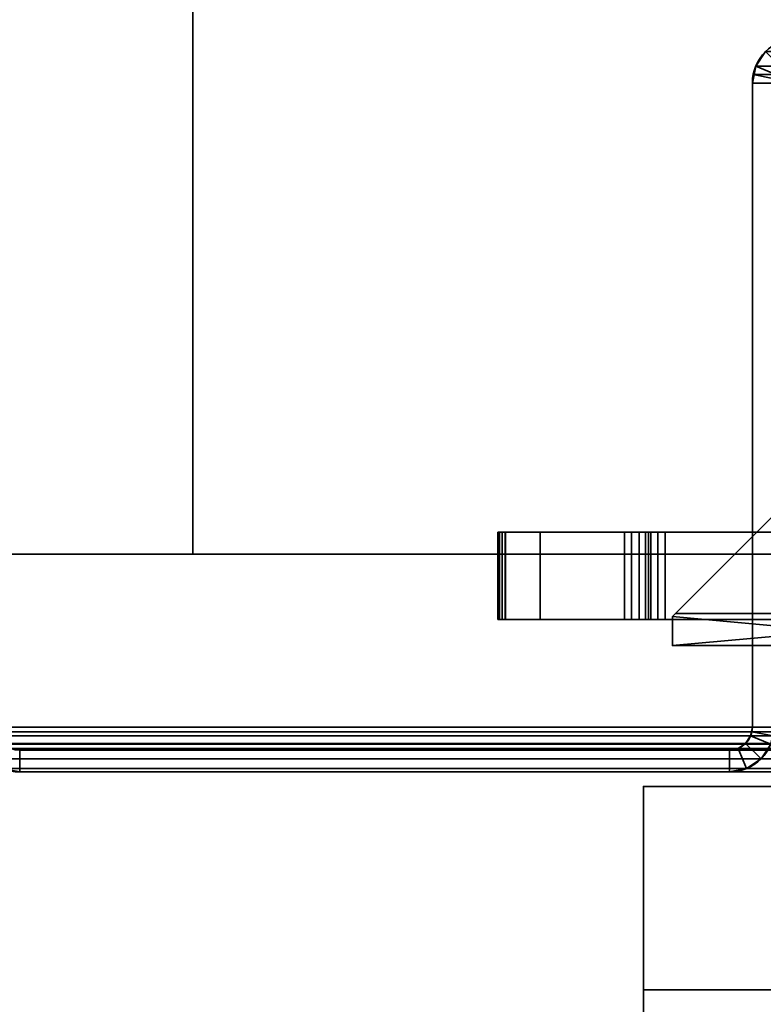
# Model space of a CAD drawing. Header units: millimetres. Extents: x -603 to 3703, y -121 to 193.
# Tile 744 of 1056: x 2435 to 2486, y -49 to 19. Entities that reach past the tile are written whole.
import ezdxf

# ---------------------------------------------------------------- set-up
doc = ezdxf.new("R2010")
doc.units = ezdxf.units.MM
doc.layers.add('151', color=7, linetype='Continuous', true_color=0xffffff)

# ---------------------------------------------------------------- blocks, each defined once
blk = doc.blocks.new('UG_SURFACE_120')
at = {"layer": '151', "color": 35, "linetype": 'Continuous', "lineweight": 35}
for points in [[(2478, -34, 2032), (3522, -34, 2032), (3509, -34, 2019), (2491, -34, 2019)], [(2491, -34, 2019), (2491, -34), (2478, -34), (2478, -34, 2032)], [(3522, -48), (2478, -48), (2478, -34), (2491, -34)], [(2478, -34, 2032), (2478, -34), (2478, -48)], [(2478, -48), (2478, -50, 2), (2478, -50, 2032), (2478, -34, 2032)], [(3522, -50, 2032), (3522, -34, 2032), (2478, -34, 2032), (2478, -50, 2032)], [(2478, -50, 2), (2478, -48), (3522, -48), (3522, -50, 2)]]:
    blk.add_3dface(points, dxfattribs=at)
blk = doc.blocks.new('UG_SURFACE_121')
at = {"layer": '151', "color": 252, "linetype": 'Continuous', "lineweight": 35}
for points in [[(2491, -15.7, 1102.5), (2491, -22.1, 1102.5), (2480.2, -22.1, 1102.5), (2487.6, -14.7, 1102.5)], [(2487.6, -14.7, 1127.5), (2480.2, -22.1, 1127.5), (2491, -22.1, 1127.5), (2491, -15.7, 1127.5)], [(2480.2, -22.1, 1127.5), (2487.6, -14.7, 1127.5), (2487.6, -14.7, 1102.5), (2480.2, -22.1, 1102.5)], [(2468.287, -16.5, 314.938), (2468.287, -22.5, 314.938), (2467.986, -22.5, 315.892), (2467.986, -16.5, 315.892)], [(2479.5, -16.5, 313.554), (2479, -16.5, 312.146), (2468.287, -16.5, 314.938), (2467.986, -16.5, 315.892)], [(2467.986, -16.5, 315.892), (2468.1, -16.5, 324.491), (2479.5, -16.5, 313.554)], [(2467.986, -16.5, 315.892), (2467.986, -22.5, 315.892), (2468.1, -22.5, 324.491), (2468.1, -16.5, 324.491)], [(2467.986, -16.5, 1805.892), (2467.986, -22.5, 1805.892), (2468.1, -22.5, 1814.491), (2468.1, -16.5, 1814.491)], [(2468.287, -16.5, 1804.938), (2468.287, -22.5, 1804.938), (2467.986, -22.5, 1805.892), (2467.986, -16.5, 1805.892)], [(2479.5, -16.5, 1803.554), (2479, -16.5, 1802.146), (2468.287, -16.5, 1804.938), (2467.986, -16.5, 1805.892)], [(2467.986, -16.5, 1805.892), (2468.1, -16.5, 1814.491), (2479.5, -16.5, 1803.554)], [(2479.5, -16.5, 313.554), (2468.1, -16.5, 324.491), (2468.493, -16.5, 325.394)], [(2468.1, -16.5, 324.491), (2468.1, -22.5, 324.491), (2468.493, -22.5, 325.394), (2468.493, -16.5, 325.394)], [(2468.1, -16.5, 1814.491), (2468.1, -22.5, 1814.491), (2468.493, -22.5, 1815.394), (2468.493, -16.5, 1815.394)], [(2479.5, -16.5, 1803.554), (2468.1, -16.5, 1814.491), (2468.493, -16.5, 1815.394)], [(2476.7, -16.5, 302.438), (2476.7, -22.5, 302.438), (2468.287, -22.5, 314.938), (2468.287, -16.5, 314.938)], [(2468.287, -16.5, 314.938), (2478.15, -16.5, 302.402), (2477.7, -16.5, 302.159), (2477.177, -16.5, 302.217)], [(2468.287, -16.5, 314.938), (2479, -16.5, 312.146), (2478.517, -16.5, 302.759), (2478.15, -16.5, 302.402)], [(2477.177, -16.5, 302.217), (2476.7, -16.5, 302.438), (2468.287, -16.5, 314.938)], [(2476.7, -16.5, 1792.438), (2476.7, -22.5, 1792.438), (2468.287, -22.5, 1804.938), (2468.287, -16.5, 1804.938)], [(2468.287, -16.5, 1804.938), (2478.15, -16.5, 1792.402), (2477.7, -16.5, 1792.159), (2477.177, -16.5, 1792.217)], [(2468.287, -16.5, 1804.938), (2479, -16.5, 1802.146), (2478.517, -16.5, 1792.759), (2478.15, -16.5, 1792.402)], [(2477.177, -16.5, 1792.217), (2476.7, -16.5, 1792.438), (2468.287, -16.5, 1804.938)], [(2468.493, -16.5, 325.394), (2478.353, -16.5, 337.801), (2488.9, -16.5, 323.454), (2479.5, -16.5, 313.554)], [(2468.493, -16.5, 325.394), (2468.493, -22.5, 325.394), (2478.353, -22.5, 337.801), (2478.353, -16.5, 337.801)], [(2468.493, -16.5, 1815.394), (2468.493, -22.5, 1815.394), (2478.353, -22.5, 1827.801), (2478.353, -16.5, 1827.801)], [(2468.493, -16.5, 1815.394), (2478.353, -16.5, 1827.801), (2488.9, -16.5, 1813.454), (2479.5, -16.5, 1803.554)], [(2468.5, -16.5, 1033.8), (2468.5, -22.5, 1033.8), (2491, -22.5, 1033.8), (2491, -16.5, 1033.8)], [(2468.5, -16.5, 1003.8), (2468.5, -22.5, 1003.8), (2468.5, -22.5, 1033.8), (2468.5, -16.5, 1033.8)], [(2491, -16.5, 1003.8), (2491, -22.5, 1003.8), (2468.5, -22.5, 1003.8), (2468.5, -16.5, 1003.8)], [(2491, -16.5, 1003.8), (2468.5, -16.5, 1003.8), (2468.5, -16.5, 1033.8), (2491, -16.5, 1033.8)], [(2470.9, -16.5, 1486), (2470.9, -22.5, 1486), (2491, -22.5, 1486), (2491, -16.5, 1486)], [(2470.9, -16.5, 1456), (2470.9, -22.5, 1456), (2470.9, -22.5, 1486), (2470.9, -16.5, 1486)], [(2491, -16.5, 1456), (2491, -22.5, 1456), (2470.9, -22.5, 1456), (2470.9, -16.5, 1456)], [(2491, -16.5, 1456), (2470.9, -16.5, 1456), (2470.9, -16.5, 1486), (2491, -16.5, 1486)], [(2477.177, -16.5, 302.217), (2477.177, -22.5, 302.217), (2476.7, -22.5, 302.438), (2476.7, -16.5, 302.438)], [(2477.177, -16.5, 1792.217), (2477.177, -22.5, 1792.217), (2476.7, -22.5, 1792.438), (2476.7, -16.5, 1792.438)], [(2477.7, -16.5, 302.159), (2477.7, -22.5, 302.159), (2477.177, -22.5, 302.217), (2477.177, -16.5, 302.217)], [(2477.7, -16.5, 1792.159), (2477.7, -22.5, 1792.159), (2477.177, -22.5, 1792.217), (2477.177, -16.5, 1792.217)], [(2478.15, -16.5, 302.402), (2478.15, -22.5, 302.402), (2477.7, -22.5, 302.159), (2477.7, -16.5, 302.159)], [(2478.15, -16.5, 1792.402), (2478.15, -22.5, 1792.402), (2477.7, -22.5, 1792.159), (2477.7, -16.5, 1792.159)], [(2478.517, -16.5, 302.759), (2478.517, -22.5, 302.759), (2478.15, -22.5, 302.402), (2478.15, -16.5, 302.402)], [(2478.517, -16.5, 1792.759), (2478.517, -22.5, 1792.759), (2478.15, -22.5, 1792.402), (2478.15, -16.5, 1792.402)], [(2478.353, -16.5, 337.801), (2489.824, -16.5, 324.273), (2488.9, -16.5, 323.454)], [(2478.353, -16.5, 337.801), (2491, -16.5, 347.35), (2491, -16.5, 324.65), (2489.824, -16.5, 324.273)], [(2478.353, -16.5, 337.801), (2478.353, -22.5, 337.801), (2491, -22.5, 347.35), (2491, -16.5, 347.35)], [(2478.353, -16.5, 1827.801), (2478.353, -22.5, 1827.801), (2491, -22.5, 1837.35), (2491, -16.5, 1837.35)], [(2478.353, -16.5, 1827.801), (2489.824, -16.5, 1814.273), (2488.9, -16.5, 1813.454)], [(2478.353, -16.5, 1827.801), (2491, -16.5, 1837.35), (2491, -16.5, 1814.65), (2489.824, -16.5, 1814.273)], [(2479, -16.5, 312.146), (2479, -22.5, 312.146), (2478.517, -22.5, 302.759), (2478.517, -16.5, 302.759)], [(2479, -16.5, 1802.146), (2479, -22.5, 1802.146), (2478.517, -22.5, 1792.759), (2478.517, -16.5, 1792.759)], [(2479.5, -16.5, 313.554), (2479.5, -22.5, 313.554), (2479, -22.5, 312.146), (2479, -16.5, 312.146)], [(2479.5, -16.5, 1803.554), (2479.5, -22.5, 1803.554), (2479, -22.5, 1802.146), (2479, -16.5, 1802.146)], [(2488.9, -16.5, 323.454), (2488.9, -22.5, 323.454), (2479.5, -22.5, 313.554), (2479.5, -16.5, 313.554)], [(2488.9, -16.5, 1813.454), (2488.9, -22.5, 1813.454), (2479.5, -22.5, 1803.554), (2479.5, -16.5, 1803.554)], [(2480, -22.3, 1100), (2480.2, -22.1, 1127.5), (2480.2, -22.1, 1102.5)], [(2480, -22.3, 1100), (2480, -22.3, 1130), (2480.2, -22.1, 1130), (2480.2, -22.1, 1127.5)], [(2480.2, -22.1, 1102.5), (2480.2, -22.1, 1100), (2480, -22.3, 1100)], [(2480, -22.3, 1100), (2480.2, -22.1, 1100), (2491, -22.1, 1100), (2491, -23.3, 1100)], [(2491, -23.3, 1130), (2491, -22.1, 1130), (2480.2, -22.1, 1130), (2480, -22.3, 1130)], [(2491, -23.3, 1100), (2491, -24.3, 1100), (2480, -24.3, 1100), (2480, -22.3, 1100)], [(2480, -22.3, 1130), (2480, -24.3, 1130), (2491, -23.3, 1130)], [(2480, -22.3, 1130), (2480, -22.3, 1100), (2480, -24.3, 1100), (2480, -24.3, 1130)], [(2480.2, -22.1, 1100), (2480.2, -22.1, 1102.5), (2491, -22.1, 1102.5), (2491, -22.1, 1100)], [(2480.2, -22.1, 1127.5), (2480.2, -22.1, 1130), (2491, -22.1, 1130), (2491, -22.1, 1127.5)], [(2479.5, -22.5, 313.554), (2468.1, -22.5, 324.491), (2467.986, -22.5, 315.892)], [(2467.986, -22.5, 315.892), (2468.287, -22.5, 314.938), (2479, -22.5, 312.146), (2479.5, -22.5, 313.554)], [(2479.5, -22.5, 1803.554), (2468.1, -22.5, 1814.491), (2467.986, -22.5, 1805.892)], [(2467.986, -22.5, 1805.892), (2468.287, -22.5, 1804.938), (2479, -22.5, 1802.146), (2479.5, -22.5, 1803.554)], [(2468.493, -22.5, 325.394), (2468.1, -22.5, 324.491), (2479.5, -22.5, 313.554)], [(2468.493, -22.5, 1815.394), (2468.1, -22.5, 1814.491), (2479.5, -22.5, 1803.554)], [(2468.287, -22.5, 314.938), (2476.7, -22.5, 302.438), (2477.177, -22.5, 302.217)], [(2477.177, -22.5, 302.217), (2477.7, -22.5, 302.159), (2478.15, -22.5, 302.402), (2468.287, -22.5, 314.938)], [(2478.15, -22.5, 302.402), (2478.517, -22.5, 302.759), (2479, -22.5, 312.146), (2468.287, -22.5, 314.938)], [(2468.287, -22.5, 1804.938), (2476.7, -22.5, 1792.438), (2477.177, -22.5, 1792.217)], [(2477.177, -22.5, 1792.217), (2477.7, -22.5, 1792.159), (2478.15, -22.5, 1792.402), (2468.287, -22.5, 1804.938)], [(2478.15, -22.5, 1792.402), (2478.517, -22.5, 1792.759), (2479, -22.5, 1802.146), (2468.287, -22.5, 1804.938)], [(2479.5, -22.5, 313.554), (2488.9, -22.5, 323.454), (2478.353, -22.5, 337.801), (2468.493, -22.5, 325.394)], [(2479.5, -22.5, 1803.554), (2488.9, -22.5, 1813.454), (2478.353, -22.5, 1827.801), (2468.493, -22.5, 1815.394)], [(2491, -22.5, 1033.8), (2468.5, -22.5, 1033.8), (2468.5, -22.5, 1003.8), (2491, -22.5, 1003.8)], [(2491, -22.5, 1486), (2470.9, -22.5, 1486), (2470.9, -22.5, 1456), (2491, -22.5, 1456)], [(2488.9, -22.5, 323.454), (2489.824, -22.5, 324.273), (2478.353, -22.5, 337.801)], [(2489.824, -22.5, 324.273), (2491, -22.5, 324.65), (2491, -22.5, 347.35), (2478.353, -22.5, 337.801)], [(2488.9, -22.5, 1813.454), (2489.824, -22.5, 1814.273), (2478.353, -22.5, 1827.801)], [(2489.824, -22.5, 1814.273), (2491, -22.5, 1814.65), (2491, -22.5, 1837.35), (2478.353, -22.5, 1827.801)], [(2480, -24.3, 1130), (2491, -24.3, 1130), (2491, -23.3, 1130)], [(2491, -24.3, 1130), (2480, -24.3, 1130), (2480, -24.3, 1100), (2491, -24.3, 1100)]]:
    blk.add_3dface(points, dxfattribs=at)
blk = doc.blocks.new('UG_SURFACE_151')
at = {"layer": '151', "color": 252, "linetype": 'Continuous', "lineweight": 35}
for points in [[(2486.402, 16.598, 2022.848), (2486.402, 16.598, -8.75), (2485.734, 15.599, -8.75), (2485.734, 15.599, 2023.515)], [(2487.12, 15.025, 2022.13), (2487.463, 15.537, 2021.787), (2486.402, 16.598, 2022.848), (2485.734, 15.599, 2023.515)], [(2487.463, 15.537, -8.75), (2487.12, 15.025, -8.75), (2485.734, 15.599, -8.75), (2486.402, 16.598, -8.75)], [(2485.5, 14.42, -8.75), (2485.559, 15.021, 2023.691), (2485.734, 15.599, 2023.515)], [(2485.734, 15.599, 2023.515), (2485.734, 15.599, -8.75), (2485.5, 14.42, -8.75)], [(2485.5, 14.42, -8.75), (2485.734, 15.599, -8.75), (2487.12, 15.025, -8.75), (2487, 14.42, -8.75)], [(2487.03, 14.728, 2022.22), (2487.12, 15.025, 2022.13), (2485.734, 15.599, 2023.515), (2485.559, 15.021, 2023.691)], [(2485.5, 14.42, -8.75), (2485.5, 14.42, 2023.75), (2485.559, 15.021, 2023.691)], [(2487, 14.42, 2022.25), (2487.03, 14.728, 2022.22), (2485.559, 15.021, 2023.691), (2485.5, 14.42, 2023.75)], [(2485.5, -29.92, 2023.75), (2485.5, 14.42, 2023.75), (2485.5, 14.42, -8.75), (2485.5, -29.92, -8.75)], [(2487, -29.92, 2022.25), (2487, 14.42, 2022.25), (2485.5, 14.42, 2023.75), (2485.5, -29.92, 2023.75)], [(2487, 14.42, -8.75), (2487, -29.92, -8.75), (2485.5, -29.92, -8.75), (2485.5, 14.42, -8.75)], [(2485.47, -30.228, 2023.78), (2485.5, -29.92, -8.75), (2485.38, -30.525, -8.75)], [(2487, -29.92, -8.75), (2486.766, -31.099, -8.75), (2485.38, -30.525, -8.75), (2485.5, -29.92, -8.75)], [(2485.38, -30.525, -8.75), (2485.38, -30.525, 2023.87), (2485.47, -30.228, 2023.78)], [(2485.47, -30.228, 2023.78), (2485.38, -30.525, 2023.87), (2486.766, -31.099, 2022.485), (2486.941, -30.521, 2022.309)], [(2485.47, -30.228, 2023.78), (2485.5, -29.92, 2023.75), (2485.5, -29.92, -8.75)], [(2485.5, -29.92, 2023.75), (2485.47, -30.228, 2023.78), (2486.941, -30.521, 2022.309), (2487, -29.92, 2022.25)], [(2485.037, -31.037, 2024.213), (2485.037, -31.037, -8.75), (2484.525, -31.38, -8.75), (2484.525, -31.38, 2024.725)], [(2485.099, -32.766, 2024.151), (2486.098, -32.098, 2023.152), (2485.037, -31.037, 2024.213), (2484.525, -31.38, 2024.725)], [(2484.525, -31.38, -8.75), (2485.037, -31.037, -8.75), (2486.098, -32.098, -8.75), (2485.099, -32.766, -8.75)], [(2485.38, -30.525, 2023.87), (2485.38, -30.525, -8.75), (2485.037, -31.037, -8.75), (2485.037, -31.037, 2024.213)], [(2485.38, -30.525, 2023.87), (2485.037, -31.037, 2024.213), (2486.098, -32.098, 2023.152), (2486.766, -31.099, 2022.485)], [(2486.766, -31.099, -8.75), (2486.098, -32.098, -8.75), (2485.037, -31.037, -8.75), (2485.38, -30.525, -8.75)], [(2486.098, -32.098, 2023.152), (2486.098, -32.098, -8.75), (2486.766, -31.099, -8.75), (2486.766, -31.099, 2022.485)], [(2435.08, -31.5, 2074.17), (2434.475, -31.38, 2074.775), (2433.901, -32.766, 2075.349), (2435.08, -33, 2074.17)], [(2435.08, -33, -8.75), (2433.901, -32.766, -8.75), (2434.475, -31.38, -8.75), (2435.08, -31.5, -8.75)], [(2435.08, -31.5, 2074.17), (2435.08, -31.5, -8.75), (2434.475, -31.38, -8.75), (2434.475, -31.38, 2074.775)], [(2435.08, -31.5, 2074.17), (2483.92, -31.5, 2025.33), (2483.92, -31.5, -8.75), (2435.08, -31.5, -8.75)], [(2435.08, -33, 2074.17), (2483.92, -33, 2025.33), (2483.92, -31.5, 2025.33), (2435.08, -31.5, 2074.17)], [(2435.08, -31.5, -8.75), (2483.92, -31.5, -8.75), (2483.92, -33, -8.75), (2435.08, -33, -8.75)], [(2484.525, -31.38, 2024.725), (2484.525, -31.38, -8.75), (2483.92, -31.5, -8.75), (2483.92, -31.5, 2025.33)], [(2483.92, -33, 2025.33), (2485.099, -32.766, 2024.151), (2484.525, -31.38, 2024.725), (2483.92, -31.5, 2025.33)], [(2483.92, -31.5, -8.75), (2484.525, -31.38, -8.75), (2485.099, -32.766, -8.75), (2483.92, -33, -8.75)], [(2485.099, -32.766, 2024.151), (2485.099, -32.766, -8.75), (2486.098, -32.098, -8.75), (2486.098, -32.098, 2023.152)], [(2433.901, -32.766, 2075.349), (2433.901, -32.766, -8.75), (2435.08, -33, -8.75), (2435.08, -33, 2074.17)], [(2435.08, -33, 2074.17), (2435.08, -33, -8.75), (2483.92, -33, -8.75), (2483.92, -33, 2025.33)], [(2483.92, -33, 2025.33), (2483.92, -33, -8.75), (2485.099, -32.766, -8.75), (2485.099, -32.766, 2024.151)]]:
    blk.add_3dface(points, dxfattribs=at)
blk = doc.blocks.new('UG_SURFACE_152')
at = {"layer": '151', "color": 252, "linetype": 'Continuous', "lineweight": 35}
for points in [[(2486.402, 16.598, 2022.848), (2486.402, 16.598, -8.75), (2485.734, 15.599, -8.75), (2485.734, 15.599, 2023.515)], [(2487.12, 15.025, 2022.13), (2487.463, 15.537, 2021.787), (2486.402, 16.598, 2022.848), (2485.734, 15.599, 2023.515)], [(2487.463, 15.537, -8.75), (2487.12, 15.025, -8.75), (2485.734, 15.599, -8.75), (2486.402, 16.598, -8.75)], [(2485.5, 14.42, -8.75), (2485.559, 15.021, 2023.691), (2485.734, 15.599, 2023.515)], [(2485.734, 15.599, 2023.515), (2485.734, 15.599, -8.75), (2485.5, 14.42, -8.75)], [(2485.5, 14.42, -8.75), (2485.734, 15.599, -8.75), (2487.12, 15.025, -8.75), (2487, 14.42, -8.75)], [(2487.03, 14.728, 2022.22), (2487.12, 15.025, 2022.13), (2485.734, 15.599, 2023.515), (2485.559, 15.021, 2023.691)], [(2485.5, 14.42, -8.75), (2485.5, 14.42, 2023.75), (2485.559, 15.021, 2023.691)], [(2487, 14.42, 2022.25), (2487.03, 14.728, 2022.22), (2485.559, 15.021, 2023.691), (2485.5, 14.42, 2023.75)], [(2485.5, -29.92, 2023.75), (2485.5, 14.42, 2023.75), (2485.5, 14.42, -8.75), (2485.5, -29.92, -8.75)], [(2487, -29.92, 2022.25), (2487, 14.42, 2022.25), (2485.5, 14.42, 2023.75), (2485.5, -29.92, 2023.75)], [(2487, 14.42, -8.75), (2487, -29.92, -8.75), (2485.5, -29.92, -8.75), (2485.5, 14.42, -8.75)], [(2485.47, -30.228, 2023.78), (2485.5, -29.92, -8.75), (2485.38, -30.525, -8.75)], [(2487, -29.92, -8.75), (2486.766, -31.099, -8.75), (2485.38, -30.525, -8.75), (2485.5, -29.92, -8.75)], [(2485.38, -30.525, -8.75), (2485.38, -30.525, 2023.87), (2485.47, -30.228, 2023.78)], [(2485.47, -30.228, 2023.78), (2485.38, -30.525, 2023.87), (2486.766, -31.099, 2022.485), (2486.941, -30.521, 2022.309)], [(2485.47, -30.228, 2023.78), (2485.5, -29.92, 2023.75), (2485.5, -29.92, -8.75)], [(2485.5, -29.92, 2023.75), (2485.47, -30.228, 2023.78), (2486.941, -30.521, 2022.309), (2487, -29.92, 2022.25)], [(2485.037, -31.037, 2024.213), (2485.037, -31.037, -8.75), (2484.525, -31.38, -8.75), (2484.525, -31.38, 2024.725)], [(2485.099, -32.766, 2024.151), (2486.098, -32.098, 2023.152), (2485.037, -31.037, 2024.213), (2484.525, -31.38, 2024.725)], [(2484.525, -31.38, -8.75), (2485.037, -31.037, -8.75), (2486.098, -32.098, -8.75), (2485.099, -32.766, -8.75)], [(2485.38, -30.525, 2023.87), (2485.38, -30.525, -8.75), (2485.037, -31.037, -8.75), (2485.037, -31.037, 2024.213)], [(2485.38, -30.525, 2023.87), (2485.037, -31.037, 2024.213), (2486.098, -32.098, 2023.152), (2486.766, -31.099, 2022.485)], [(2486.766, -31.099, -8.75), (2486.098, -32.098, -8.75), (2485.037, -31.037, -8.75), (2485.38, -30.525, -8.75)], [(2486.098, -32.098, 2023.152), (2486.098, -32.098, -8.75), (2486.766, -31.099, -8.75), (2486.766, -31.099, 2022.485)], [(2435.08, -31.5, 2074.17), (2434.475, -31.38, 2074.775), (2433.901, -32.766, 2075.349), (2435.08, -33, 2074.17)], [(2435.08, -33, -8.75), (2433.901, -32.766, -8.75), (2434.475, -31.38, -8.75), (2435.08, -31.5, -8.75)], [(2435.08, -31.5, 2074.17), (2435.08, -31.5, -8.75), (2434.475, -31.38, -8.75), (2434.475, -31.38, 2074.775)], [(2435.08, -31.5, 2074.17), (2483.92, -31.5, 2025.33), (2483.92, -31.5, -8.75), (2435.08, -31.5, -8.75)], [(2435.08, -33, 2074.17), (2483.92, -33, 2025.33), (2483.92, -31.5, 2025.33), (2435.08, -31.5, 2074.17)], [(2435.08, -31.5, -8.75), (2483.92, -31.5, -8.75), (2483.92, -33, -8.75), (2435.08, -33, -8.75)], [(2484.525, -31.38, 2024.725), (2484.525, -31.38, -8.75), (2483.92, -31.5, -8.75), (2483.92, -31.5, 2025.33)], [(2483.92, -33, 2025.33), (2485.099, -32.766, 2024.151), (2484.525, -31.38, 2024.725), (2483.92, -31.5, 2025.33)], [(2483.92, -31.5, -8.75), (2484.525, -31.38, -8.75), (2485.099, -32.766, -8.75), (2483.92, -33, -8.75)], [(2485.099, -32.766, 2024.151), (2485.099, -32.766, -8.75), (2486.098, -32.098, -8.75), (2486.098, -32.098, 2023.152)], [(2433.901, -32.766, 2075.349), (2433.901, -32.766, -8.75), (2435.08, -33, -8.75), (2435.08, -33, 2074.17)], [(2435.08, -33, 2074.17), (2435.08, -33, -8.75), (2483.92, -33, -8.75), (2483.92, -33, 2025.33)], [(2483.92, -33, 2025.33), (2483.92, -33, -8.75), (2485.099, -32.766, -8.75), (2485.099, -32.766, 2024.151)]]:
    blk.add_3dface(points, dxfattribs=at)
blk = doc.blocks.new('UG_SURFACE_153')
at = {"layer": '151', "color": 252, "linetype": 'Continuous', "lineweight": 35}
for points in [[(3513.598, 16.598, 2022.848), (2486.402, 16.598, 2022.848), (2485.734, 15.599, 2023.515), (3514.266, 15.599, 2023.515)], [(2485.734, 15.599, 2023.515), (2486.402, 16.598, 2022.848), (2487.463, 15.537, 2021.787), (2487.12, 15.025, 2022.13)], [(3514.441, 15.021, 2023.691), (3514.266, 15.599, 2023.515), (2485.734, 15.599, 2023.515), (2485.559, 15.021, 2023.691)], [(2485.559, 15.021, 2023.691), (2485.734, 15.599, 2023.515), (2487.12, 15.025, 2022.13), (2487.03, 14.728, 2022.22)], [(2485.559, 15.021, 2023.691), (2485.5, 14.42, 2023.75), (3514.5, 14.42, 2023.75)], [(2485.5, 14.42, 2023.75), (2485.559, 15.021, 2023.691), (2487.03, 14.728, 2022.22), (2487, 14.42, 2022.25)], [(2485.559, 15.021, 2023.691), (3514.5, 14.42, 2023.75), (3514.441, 15.021, 2023.691)], [(2485.5, -29.92, 2023.75), (3514.5, -29.92, 2023.75), (3514.5, 14.42, 2023.75), (2485.5, 14.42, 2023.75)], [(2485.5, -29.92, 2023.75), (2485.5, 14.42, 2023.75), (2487, 14.42, 2022.25), (2487, -29.92, 2022.25)], [(2432, -18, 2077.25), (3568, -18, 2077.25), (3566.5, -18, 2075.75), (2433.5, -18, 2075.75)], [(2432, -18, 2077.25), (2432, -29.92, 2077.25), (3568, -29.92, 2077.25), (3568, -18, 2077.25)], [(2433.5, -18, 2075.75), (3566.5, -18, 2075.75), (3566.5, -29.92, 2075.75), (2433.5, -29.92, 2075.75)], [(3567.941, -30.521, 2077.191), (2432, -29.92, 2077.25), (2432.059, -30.521, 2077.191)], [(3567.941, -30.521, 2077.191), (3568, -29.92, 2077.25), (2432, -29.92, 2077.25)], [(2433.53, -30.228, 2075.72), (2433.5, -29.92, 2075.75), (3566.5, -29.92, 2075.75)], [(2433.53, -30.228, 2075.72), (3566.5, -29.92, 2075.75), (3566.47, -30.228, 2075.72)], [(3566.47, -30.228, 2075.72), (3566.38, -30.525, 2075.63), (2433.62, -30.525, 2075.63), (2433.53, -30.228, 2075.72)], [(2485.47, -30.228, 2023.78), (2485.38, -30.525, 2023.87), (3514.62, -30.525, 2023.87)], [(2486.941, -30.521, 2022.309), (2486.766, -31.099, 2022.485), (2485.38, -30.525, 2023.87), (2485.47, -30.228, 2023.78)], [(3514.53, -30.228, 2023.78), (2485.5, -29.92, 2023.75), (2485.47, -30.228, 2023.78)], [(2487, -29.92, 2022.25), (2486.941, -30.521, 2022.309), (2485.47, -30.228, 2023.78), (2485.5, -29.92, 2023.75)], [(2485.47, -30.228, 2023.78), (3514.62, -30.525, 2023.87), (3514.53, -30.228, 2023.78)], [(3514.53, -30.228, 2023.78), (3514.5, -29.92, 2023.75), (2485.5, -29.92, 2023.75)], [(2432.059, -30.521, 2077.191), (2432.235, -31.099, 2077.016), (3567.765, -31.099, 2077.016), (3567.941, -30.521, 2077.191)], [(3567.765, -31.099, 2077.016), (2432.235, -31.099, 2077.016), (2432.902, -32.098, 2076.348), (3567.098, -32.098, 2076.348)], [(3566.037, -31.037, 2075.287), (2433.963, -31.037, 2075.287), (2433.62, -30.525, 2075.63), (3566.38, -30.525, 2075.63)], [(3565.525, -31.38, 2074.775), (2434.475, -31.38, 2074.775), (2433.963, -31.037, 2075.287), (3566.037, -31.037, 2075.287)], [(3514.963, -31.037, 2024.213), (2485.037, -31.037, 2024.213), (2484.525, -31.38, 2024.725), (3515.475, -31.38, 2024.725)], [(2484.525, -31.38, 2024.725), (2485.037, -31.037, 2024.213), (2486.098, -32.098, 2023.152), (2485.099, -32.766, 2024.151)], [(3514.62, -30.525, 2023.87), (2485.38, -30.525, 2023.87), (2485.037, -31.037, 2024.213), (3514.963, -31.037, 2024.213)], [(2486.766, -31.099, 2022.485), (2486.098, -32.098, 2023.152), (2485.037, -31.037, 2024.213), (2485.38, -30.525, 2023.87)], [(3513.902, -32.098, 2023.152), (2486.098, -32.098, 2023.152), (2486.766, -31.099, 2022.485), (3513.234, -31.099, 2022.485)], [(2435.08, -33, 2074.17), (2433.901, -32.766, 2075.349), (2434.475, -31.38, 2074.775), (2435.08, -31.5, 2074.17)], [(3564.92, -31.5, 2074.17), (2435.08, -31.5, 2074.17), (2434.475, -31.38, 2074.775), (3565.525, -31.38, 2074.775)], [(2435.08, -31.5, 2074.17), (3564.92, -31.5, 2074.17), (3516.08, -31.5, 2025.33), (2483.92, -31.5, 2025.33)], [(2483.92, -33, 2025.33), (2435.08, -33, 2074.17), (2435.08, -31.5, 2074.17), (2483.92, -31.5, 2025.33)], [(3515.475, -31.38, 2024.725), (2484.525, -31.38, 2024.725), (2483.92, -31.5, 2025.33), (3516.08, -31.5, 2025.33)], [(2483.92, -31.5, 2025.33), (2484.525, -31.38, 2024.725), (2485.099, -32.766, 2024.151), (2483.92, -33, 2025.33)], [(3567.098, -32.098, 2076.348), (2432.902, -32.098, 2076.348), (2433.901, -32.766, 2075.349), (3566.099, -32.766, 2075.349)], [(3514.901, -32.766, 2024.151), (2485.099, -32.766, 2024.151), (2486.098, -32.098, 2023.152), (3513.902, -32.098, 2023.152)], [(3566.099, -32.766, 2075.349), (2433.901, -32.766, 2075.349), (2435.08, -33, 2074.17), (3564.92, -33, 2074.17)], [(2435.08, -33, 2074.17), (2483.92, -33, 2025.33), (3516.08, -33, 2025.33), (3564.92, -33, 2074.17)], [(3516.08, -33, 2025.33), (2483.92, -33, 2025.33), (2485.099, -32.766, 2024.151), (3514.901, -32.766, 2024.151)]]:
    blk.add_3dface(points, dxfattribs=at)
blk = doc.blocks.new('UG_SURFACE_180')
at = {"layer": '151', "color": 252, "linetype": 'Continuous', "lineweight": 35}
for points in [[(2297, -18, -8.75), (2297, 174.4, -8.75), (2447, 174.4, -8.75), (2447, -18, -8.75)], [(3703, -18, 2212.25), (3703, 174.4, 2212.25), (2297, 174.4, 2212.25), (2297, -18, 2212.25)], [(2447, -18, -8.75), (2447, 174.4, -8.75), (2447, 174.4, 2062.25), (2447, -18, 2062.25)], [(2447, -18, 2062.25), (2447, 174.4, 2062.25), (3553, 174.4, 2062.25), (3553, -18, 2062.25)], [(3703, -18, 2212.25), (2297, -18, 2212.25), (2447, -18, 2062.25), (3553, -18, 2062.25)], [(2297, -18, 2212.25), (2297, -18, -8.75), (2447, -18, -8.75), (2447, -18, 2062.25)]]:
    blk.add_3dface(points, dxfattribs=at)

msp = doc.modelspace()

# ---------------------------------------------------------------- linework, layer by layer
at = {"layer": '151', "color": 252, "linetype": 'Continuous', "lineweight": 35}
for p, q in [((2447, 174.4, 2062.25), (2447, -18, 2062.25)), ((2447, 174.4, -8.75), (2447, -18, -8.75)), ((2485.5, -29.92, 2023.75), (2485.5, 14.42, 2023.75)), ((2485.5, -29.92, 2023.75), (2485.5, 14.42, 2023.75)), ((3514.5, 14.42, 2023.75), (2485.5, 14.42, 2023.75)), ((2485.5, 14.42, -8.75), (2485.5, -29.92, -8.75)), ((2485.5, 14.42, -8.75), (2485.5, -29.92, -8.75)), ((2485.5, 14.42, 2023.75), (2485.5, 14.42, -8.75)), ((2485.5, 14.42, 2023.75), (2485.5, 14.42, -8.75)), ((2485.5, -29.92, 2023.75), (2485.5, 14.42, 2023.75)), ((2487.6, -14.7, 1127.5), (2480.2, -22.1, 1127.5)), ((2480.2, -22.1, 1102.5), (2487.6, -14.7, 1102.5)), ((2467.986, -16.5, 1805.892), (2468.286, -16.5, 1804.938)), ((2467.986, -16.5, 315.892), (2468.286, -16.5, 314.938)), ((2468.1, -16.5, 1814.491), (2467.986, -16.5, 1805.892)), ((2468.1, -16.5, 324.491), (2467.986, -16.5, 315.892)), ((2467.986, -22.5, 1805.892), (2467.986, -16.5, 1805.892)), ((2467.986, -22.5, 315.892), (2467.986, -16.5, 315.892)), ((2468.493, -16.5, 1815.394), (2468.1, -16.5, 1814.491)), ((2468.1, -22.5, 1814.491), (2468.1, -16.5, 1814.491)), ((2468.493, -16.5, 325.394), (2468.1, -16.5, 324.491)), ((2468.1, -22.5, 324.491), (2468.1, -16.5, 324.491)), ((2468.286, -22.5, 1804.938), (2468.286, -16.5, 1804.938)), ((2468.286, -22.5, 314.938), (2468.286, -16.5, 314.938)), ((2468.286, -16.5, 1804.938), (2476.7, -16.5, 1792.438)), ((2468.286, -16.5, 314.938), (2476.7, -16.5, 302.438)), ((2468.493, -22.5, 1815.394), (2468.493, -16.5, 1815.394)), ((2468.493, -22.5, 325.394), (2468.493, -16.5, 325.394)), ((2468.5, -16.5, 1033.8), (2468.5, -16.5, 1003.8)), ((2468.5, -22.5, 1003.8), (2468.5, -16.5, 1003.8)), ((2468.5, -16.5, 1003.8), (2491, -16.5, 1003.8)), ((2491, -16.5, 1033.8), (2468.5, -16.5, 1033.8)), ((2468.5, -22.5, 1033.8), (2468.5, -16.5, 1033.8)), ((2470.9, -16.5, 1456), (2491, -16.5, 1456)), ((2491, -16.5, 1486), (2470.9, -16.5, 1486)), ((2470.9, -22.5, 1486), (2470.9, -16.5, 1486)), ((2470.9, -16.5, 1486), (2470.9, -16.5, 1456)), ((2470.9, -22.5, 1456), (2470.9, -16.5, 1456)), ((2476.7, -22.5, 1792.438), (2476.7, -16.5, 1792.438)), ((2476.7, -22.5, 302.438), (2476.7, -16.5, 302.438)), ((2477.7, -22.5, 302.159), (2477.7, -16.5, 302.159)), ((2477.7, -22.5, 1792.159), (2477.7, -16.5, 1792.159)), ((2478.517, -22.5, 1792.759), (2478.517, -16.5, 1792.759)), ((2478.517, -22.5, 302.759), (2478.517, -16.5, 302.759)), ((2478.517, -16.5, 1792.759), (2479, -16.5, 1802.146)), ((2478.517, -16.5, 302.759), (2479, -16.5, 312.146)), ((2479, -22.5, 312.146), (2479, -16.5, 312.146)), ((2479, -16.5, 1802.146), (2479.5, -16.5, 1803.554)), ((2479, -16.5, 312.146), (2479.5, -16.5, 313.554)), ((2479, -22.5, 1802.146), (2479, -16.5, 1802.146)), ((2479.5, -22.5, 1803.554), (2479.5, -16.5, 1803.554)), ((2479.5, -22.5, 313.554), (2479.5, -16.5, 313.554)), ((2479.5, -16.5, 313.554), (2488.9, -16.5, 323.454)), ((2479.5, -16.5, 1803.554), (2488.9, -16.5, 1813.454)), ((3703, -18, 2212.25), (2297, -18, 2212.25)), ((2297, -18, -8.75), (2447, -18, -8.75)), ((3568, -18, 2077.25), (2432, -18, 2077.25)), ((3566.5, -18, 2075.75), (2433.5, -18, 2075.75)), ((2447, -18, -8.75), (2447, -18, 2062.25)), ((2447, -18, 2062.25), (3553, -18, 2062.25)), ((2480, -22.3, 1100), (2480.2, -22.1, 1100)), ((2480.2, -22.1, 1130), (2480, -22.3, 1130)), ((2480, -24.3, 1130), (2480, -22.3, 1130)), ((2480, -22.3, 1100), (2480, -24.3, 1100)), ((2480, -22.3, 1130), (2480, -22.3, 1100)), ((2480.2, -22.1, 1127.5), (2491, -22.1, 1127.5)), ((2480.2, -22.1, 1127.5), (2480.2, -22.1, 1130)), ((2480.2, -22.1, 1102.5), (2491, -22.1, 1102.5)), ((2480.2, -22.1, 1100), (2491, -22.1, 1100)), ((2480.2, -22.1, 1100), (2480.2, -22.1, 1102.5)), ((2480.2, -22.1, 1130), (2491, -22.1, 1130)), ((2468.1, -22.5, 1814.491), (2467.986, -22.5, 1805.892)), ((2468.1, -22.5, 324.491), (2467.986, -22.5, 315.892)), ((2467.986, -22.5, 1805.892), (2468.286, -22.5, 1804.938)), ((2467.986, -22.5, 315.892), (2468.286, -22.5, 314.938)), ((2468.493, -22.5, 1815.394), (2468.1, -22.5, 1814.491)), ((2468.493, -22.5, 325.394), (2468.1, -22.5, 324.491)), ((2468.286, -22.5, 1804.938), (2476.7, -22.5, 1792.438)), ((2468.286, -22.5, 314.938), (2476.7, -22.5, 302.438)), ((2491, -22.5, 1033.8), (2468.5, -22.5, 1033.8)), ((2468.5, -22.5, 1033.8), (2468.5, -22.5, 1003.8)), ((2468.5, -22.5, 1003.8), (2491, -22.5, 1003.8)), ((2491, -22.5, 1486), (2470.9, -22.5, 1486)), ((2470.9, -22.5, 1456), (2491, -22.5, 1456)), ((2470.9, -22.5, 1486), (2470.9, -22.5, 1456)), ((2478.517, -22.5, 302.759), (2479, -22.5, 312.146)), ((2478.517, -22.5, 1792.759), (2479, -22.5, 1802.146)), ((2479, -22.5, 312.146), (2479.5, -22.5, 313.554)), ((2479, -22.5, 1802.146), (2479.5, -22.5, 1803.554)), ((2479.5, -22.5, 313.554), (2488.9, -22.5, 323.454)), ((2479.5, -22.5, 1803.554), (2488.9, -22.5, 1813.454)), ((2480, -24.3, 1100), (2480, -24.3, 1130)), ((2480, -24.3, 1100), (2491, -24.3, 1100)), ((2480, -24.3, 1130), (2491, -24.3, 1130)), ((3568, -29.92, 2077.25), (2432, -29.92, 2077.25)), ((3566.5, -29.92, 2075.75), (2433.5, -29.92, 2075.75)), ((3514.5, -29.92, 2023.75), (2485.5, -29.92, 2023.75)), ((2485.5, -29.92, 2023.75), (2485.5, -29.92, -8.75)), ((2485.5, -29.92, 2023.75), (2485.5, -29.92, -8.75)), ((3564.92, -31.5, 2074.17), (2435.08, -31.5, 2074.17)), ((2483.92, -31.5, -8.75), (2435.08, -31.5, -8.75)), ((2483.92, -31.5, -8.75), (2435.08, -31.5, -8.75)), ((2435.08, -31.5, 2074.17), (2483.92, -31.5, 2025.33)), ((2435.08, -31.5, 2074.17), (2483.92, -31.5, 2025.33)), ((2435.08, -31.5, 2074.17), (2483.92, -31.5, 2025.33)), ((3516.08, -31.5, 2025.33), (2483.92, -31.5, 2025.33)), ((2483.92, -31.5, 2025.33), (2483.92, -31.5, -8.75)), ((2483.92, -31.5, 2025.33), (2483.92, -31.5, -8.75)), ((2435.08, -33, 2074.17), (2483.92, -33, 2025.33)), ((2435.08, -33, 2074.17), (2483.92, -33, 2025.33)), ((3564.92, -33, 2074.17), (2435.08, -33, 2074.17)), ((2435.08, -33, 2074.17), (2483.92, -33, 2025.33)), ((2483.92, -33, -8.75), (2435.08, -33, -8.75)), ((2483.92, -33, -8.75), (2435.08, -33, -8.75)), ((3516.08, -33, 2025.33), (2483.92, -33, 2025.33)), ((2483.92, -33, 2025.33), (2483.92, -33, -8.75)), ((2483.92, -33, 2025.33), (2483.92, -33, -8.75))]:
    msp.add_line(p, q, dxfattribs=at)
at = {"layer": '151', "color": 35, "linetype": 'Continuous', "lineweight": 35}
for p, q in [((2478, -34, 2032), (3522, -34, 2032)), ((2478, -34), (2478, -48)), ((2478, -34), (2491, -34)), ((2478, -34, 2032), (2478, -50, 2032)), ((2478, -34), (2478, -34, 2032)), ((2478, -48), (2478, -50, 2)), ((2478, -48), (3522, -48))]:
    msp.add_line(p, q, dxfattribs=at)
at = {"layer": '151', "color": 252, "linetype": 'Continuous', "lineweight": 35}
msp.add_arc((2488.58, 14.42, -8.75), 3.08, 90, 180, dxfattribs=at)
msp.add_arc((2488.58, 14.42, -8.75), 3.08, 90, 180, dxfattribs=at)
at = {"layer": '151', "color": 252, "linetype": 'Continuous', "lineweight": 35, "extrusion": (0, -1, 0)}
for centre, radius, start, end in [((2522.275, 1782.776, 16.5), 62.9, 119.81588, 148.76349), ((2522.275, 292.776, 16.5), 62.9, 119.81588, 148.76349), ((2477.616, 1793.786, 16.5), 1.63, 235.81657, 272.96819), ((2477.616, 303.786, 16.5), 1.63, 235.81657, 272.96819), ((2477.046, 1793.904, 16.5), 1.864, 290.53753, 322.08235), ((2477.046, 303.904, 16.5), 1.864, 290.53753, 322.08235), ((2522.275, 1782.776, 22.5), 62.9, 119.81588, 148.76349), ((2522.275, 292.776, 22.5), 62.9, 119.81588, 148.76349), ((2477.616, 1793.786, 22.5), 1.63, 235.81657, 272.96819), ((2477.616, 303.786, 22.5), 1.63, 235.81657, 272.96819), ((2477.046, 1793.904, 22.5), 1.864, 290.53753, 322.08235), ((2477.046, 303.904, 22.5), 1.864, 290.53753, 322.08235)]:
    msp.add_arc(centre, radius, start, end, dxfattribs=at)
at = {"layer": '151', "color": 252, "linetype": 'Continuous', "lineweight": 35, "extrusion": (0, 0, -1)}
for radius in [3.08, 3.08, 1.58, 1.58]:
    msp.add_arc((-2483.92, -29.92, 8.75), radius, 180, 270, dxfattribs=at)
at = {"layer": '151', "color": 252, "linetype": 'Continuous', "lineweight": 35, "extrusion": (-0.707107, -6.12323e-17, -0.707107)}
msp.add_ellipse((2488.58, 14.42, 2020.67), major_axis=(-3.08, 0, 3.08), ratio=0.707107, start_param=0, end_param=1.570796, dxfattribs=at)
msp.add_ellipse((2488.58, 14.42, 2020.67), major_axis=(-3.08, 0, 3.08), ratio=0.707107, start_param=0, end_param=1.570796, dxfattribs=at)
msp.add_ellipse((2488.58, 14.42, 2020.67), major_axis=(-3.08, 0, 3.08), ratio=0.707107, start_param=0, end_param=1.570796, dxfattribs=at)
at = {"layer": '151', "color": 252, "linetype": 'Continuous', "lineweight": 35, "extrusion": (0.707107, 6.12323e-17, 0.707107)}
for centre, major_axis, start_param, end_param in [((2435.08, -29.92, 2074.17), (-3.08, 0, 3.08), 0, 1.570796), ((2435.08, -29.92, 2074.17), (-3.08, 0, 3.08), 0, 1.570796), ((2435.08, -29.92, 2074.17), (-3.08, 0, 3.08), 0, 1.570796), ((2435.08, -29.92, 2074.17), (-1.58, 0, 1.58), 0, 1.570796), ((2483.92, -29.92, 2025.33), (-3.08, 0, 3.08), 1.570796, 3.141593), ((2483.92, -29.92, 2025.33), (-1.58, 0, 1.58), 1.570796, 3.141593), ((2483.92, -29.92, 2025.33), (-3.08, 0, 3.08), 1.570796, 3.141593), ((2483.92, -29.92, 2025.33), (-1.58, 0, 1.58), 1.570796, 3.141593), ((2483.92, -29.92, 2025.33), (-3.08, 0, 3.08), 1.570796, 3.141593), ((2483.92, -29.92, 2025.33), (-1.58, 0, 1.58), 1.570796, 3.141593)]:
    msp.add_ellipse(centre, major_axis=major_axis, ratio=0.707107, start_param=start_param, end_param=end_param, dxfattribs=at)

# ---------------------------------------------------------------- block references
at = {"layer": '151', "color": 252, "linetype": 'Continuous', "lineweight": 35}
for name in ['UG_SURFACE_180', 'UG_SURFACE_151', 'UG_SURFACE_152', 'UG_SURFACE_153', 'UG_SURFACE_121']:
    msp.add_blockref(name, (0, 0), dxfattribs=at)
at = {"layer": '151', "color": 35, "linetype": 'Continuous', "lineweight": 35}
msp.add_blockref('UG_SURFACE_120', (0, 0), dxfattribs=at)

doc.saveas('drawing.dxf')
